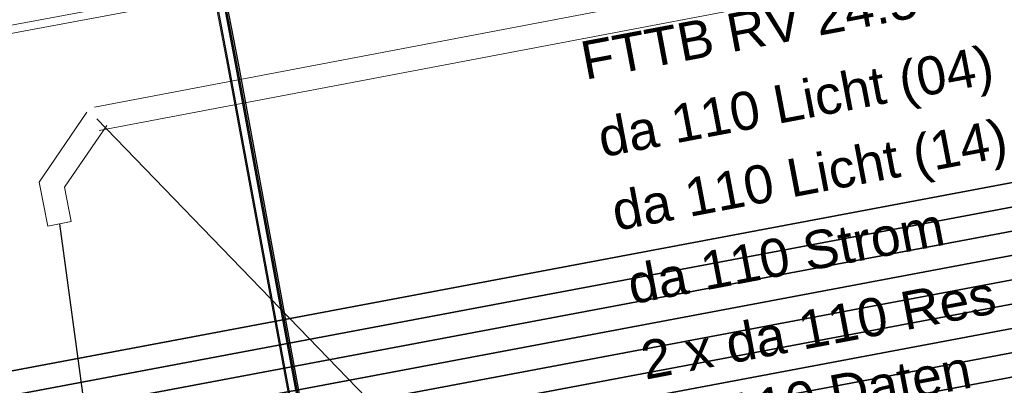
# Model space of a CAD drawing. Header units: metres. Extents: x -502 to 161, y -108 to 174.
# Tile 337 of 656: x -155.5 to -149.32, y -36.46 to -34.17. Entities that reach past the tile are written whole.
import ezdxf

# ---------------------------------------------------------------- set-up
doc = ezdxf.new("R2010")
doc.units = ezdxf.units.M
doc.header["$LTSCALE"] = 0.1
doc.linetypes.add('237', pattern=[93, 75, -18])
for name, color, linetype in [('BRI31-005.05-5p02-Koordinierung Lageplan 4. BA ZOB West 2022-06-15', 7, 'Continuous'), ('BRI31-005.06-5f07-Koordinierung Lageplan 4. BA ZOB Fernbusbahnh', 7, 'Continuous'), ('BRI32-005.02-5f05-Koordinierung Schemaplan 4 BA ZOB Teilbereich', 7, 'Continuous'), ('BRI32-005.03-5f06-Koordinierung Schemaplan 4 BA ZOB Teilbereich 2 Ost - Bahnhofsallee 2023-01-21', 7, 'Continuous')]:
    doc.layers.add(name, color=color, linetype=linetype)
doc.styles.add('Arial', font='arial.ttf')

msp = doc.modelspace()

# ---------------------------------------------------------------- linework, layer by layer
at = {"layer": 'BRI31-005.05-5p02-Koordinierung Lageplan 4. BA ZOB West 2022-06-15', "color": 1, "linetype": 'Continuous', "lineweight": 25, "true_color": 0xff0000, "transparency": 33554687}
for p, q in [((-155.0191, -34.791), (-151.2019, -38.7374)), ((-155.2541, -35.45), (-154.7239, -39.3154))]:
    msp.add_line(p, q, dxfattribs=at)
at = {"layer": 'BRI31-005.05-5p02-Koordinierung Lageplan 4. BA ZOB West 2022-06-15', "color": 35, "linetype": 'Continuous', "lineweight": 13, "true_color": 0x99724c, "transparency": 33554687, "flags": 128}
msp.add_lwpolyline([(-93.6127, -21.7884), (-104.3697, -23.9484), (-121.7017, -27.2444), (-122.6047, -27.4114), (-126.1367, -28.0704), (-137.6187, -30.2484), (-150.2757, -32.6424), (-151.8707, -32.9484), (-154.1167, -33.3754), (-154.2567, -33.5434), (-154.3317, -33.7634), (-154.1997, -34.4534), (-153.5657, -37.8804), (-153.2087, -40.8104), (-153.0367, -41.2454), (-151.5157, -44.7774), (-150.4287, -47.2014), (-149.9687, -47.5874), (-147.5347, -48.6044)], dxfattribs=at)
at = {"layer": 'BRI31-005.05-5p02-Koordinierung Lageplan 4. BA ZOB West 2022-06-15', "color": 7, "linetype": 'Continuous', "lineweight": 13, "transparency": 33554687, "flags": 128}
for points in [[(-96.7047, -23.1184), (-98.6687, -23.4984), (-104.2127, -24.6474), (-104.7917, -24.7554), (-122.4897, -28.0384), (-126.0197, -28.7034), (-137.5027, -30.8734), (-151.2147, -33.4434), (-152.0397, -33.5974), (-156.9547, -34.5134), (-163.5427, -33.6034), (-174.4567, -31.9734), (-178.4767, -31.2244)], [(-96.7147, -23.0684), (-98.6787, -23.4484), (-104.2227, -24.5994), (-104.8007, -24.7064), (-122.4987, -27.9894), (-126.0287, -28.6544), (-137.5117, -30.8244), (-151.2237, -33.3944), (-152.0487, -33.5484), (-156.9557, -34.4624), (-163.5357, -33.5544), (-174.4497, -31.9244), (-178.4697, -31.1754)]]:
    msp.add_lwpolyline(points, dxfattribs=at)
at = {"layer": 'BRI31-005.05-5p02-Koordinierung Lageplan 4. BA ZOB West 2022-06-15', "color": 1, "linetype": 'Continuous', "lineweight": 35, "true_color": 0xff0000, "transparency": 33554687, "flags": 128}
msp.add_lwpolyline([(-137.2574, -26.2978, 0.189316), (-138.1034, -26.0744), (-138.3208, -26.0998), (-138.7548, -26.168), (-139.6988, -26.3424), (-139.6988, -26.3424, -0.012282), (-140.4929, -26.469), (-140.4929, -26.469), (-140.4929, -26.469, 0.035278), (-141.2787, -26.6316), (-141.2787, -26.6316), (-141.2787, -26.6316, 0.259347), (-142.7958, -28.1387), (-142.7958, -28.1387), (-144.4322, -33.8038), (-144.4322, -33.8038, -0.283203), (-145.0916, -34.4036), (-145.0916, -34.4036), (-165.0561, -38.1635)], format="xyb", dxfattribs=at)
at = {"layer": 'BRI31-005.05-5p02-Koordinierung Lageplan 4. BA ZOB West 2022-06-15', "color": 190, "linetype": 'Continuous', "lineweight": 35, "true_color": 0x7f00ff, "transparency": 33554687, "flags": 128}
for points in [[(-139.648, -26.6177), (-139.648, -26.6177, -0.053243), (-140.4472, -26.6788), (-140.4472, -26.6788, 0.076316), (-141.238, -26.776), (-141.238, -26.776, 0.259347), (-142.6517, -28.1803), (-142.6517, -28.1803), (-144.2882, -33.8458), (-144.2882, -33.8458, -0.283081), (-145.0638, -34.5511), (-145.0638, -34.5511), (-165.0294, -38.3111), (-165.0294, -38.3111, -0.197363), (-167.2619, -37.8503), (-167.2619, -37.8503), (-169.8004, -36.1385, -0.055493), (-170.4502, -35.2596), (-170.4502, -35.2596, 0.113399), (-172.0525, -33.5455), (-172.0525, -33.5455), (-173.8355, -32.3432), (-178.5252, -31.4694)], [(-168.2276, -37.5367), (-166.7954, -38.5026), (-166.7954, -38.5026, 0.197363), (-166.0512, -38.6562), (-166.0512, -38.6562), (-145.0361, -34.6985, 0.28308), (-144.1441, -33.8875), (-142.5076, -28.2219, -0.282099), (-141.0406, -26.8833), (-139.648, -26.6177)]]:
    msp.add_lwpolyline(points, format="xyb", dxfattribs=at)
at = {"layer": 'BRI31-005.05-5p02-Koordinierung Lageplan 4. BA ZOB West 2022-06-15', "color": 3, "linetype": 'Continuous', "lineweight": 35, "true_color": 0x00ff00, "transparency": 33554687, "flags": 128}
msp.add_lwpolyline([(-168.3115, -37.6611), (-166.8792, -38.6269, 0.197363), (-166.0234, -38.8036), (-145.0083, -34.8459), (-145.0083, -34.8459, 0.283081), (-144, -33.9291), (-144, -33.9291), (-142.3635, -28.2635, -0.282465), (-141.01, -27.0302), (-139.6207, -26.7652)], format="xyb", dxfattribs=at)
at = {"layer": 'BRI31-005.05-5p02-Koordinierung Lageplan 4. BA ZOB West 2022-06-15', "color": 7, "linetype": 'Continuous', "lineweight": 35, "transparency": 33554687, "flags": 128}
for points in [[(-139.5935, -26.9127, 0.040362), (-140.5428, -27.1687), (-141.1533, -27.3778, 0.244369), (-142.0752, -28.3468), (-143.7117, -34.0123), (-143.7117, -34.0123, -0.28308), (-144.9528, -35.1407), (-144.9528, -35.1407), (-165.9679, -39.0984, -0.228993), (-167.1862, -38.769), (-167.7517, -38.2786), (-167.7517, -38.2786, 0.030266), (-168.3954, -37.7855), (-168.3954, -37.7855)], [(-168.3954, -37.7855), (-166.9631, -38.7513, 0.197363), (-165.9957, -38.951), (-144.9805, -34.9933, 0.283081), (-143.8558, -33.9707), (-142.2193, -28.3052, -0.282465), (-140.9819, -27.1775), (-139.5935, -26.9127)], [(-169.5248, -37.3857), (-167.1308, -39), (-167.1308, -39, 0.197363), (-165.9402, -39.2458), (-165.9402, -39.2458), (-144.925, -35.2881, 0.28308), (-143.5676, -34.054), (-141.9311, -28.3884), (-141.9311, -28.3884, -0.282465), (-140.9257, -27.4722), (-140.9257, -27.4722), (-140.6784, -27.425)]]:
    msp.add_lwpolyline(points, format="xyb", dxfattribs=at)
at = {"layer": 'BRI31-005.05-5p02-Koordinierung Lageplan 4. BA ZOB West 2022-06-15', "color": 3, "linetype": '237', "lineweight": 35, "true_color": 0x00ff00, "transparency": 33554687, "flags": 128}
msp.add_lwpolyline([(-140.6512, -27.5725), (-140.8976, -27.6195), (-140.8976, -27.6195, 0.282465), (-141.787, -28.43), (-141.787, -28.43), (-143.4235, -34.0956), (-143.4235, -34.0956, -0.283081), (-144.8973, -35.4355), (-144.8973, -35.4355), (-165.9124, -39.3932, -0.197363), (-167.2147, -39.1244)], format="xyb", dxfattribs=at)
at = {"layer": 'BRI31-005.05-5p02-Koordinierung Lageplan 4. BA ZOB West 2022-06-15', "color": 7, "linetype": '237', "lineweight": 35, "transparency": 33554687, "flags": 128}
msp.add_lwpolyline([(-140.6239, -27.72), (-140.8695, -27.7669, 0.282465), (-141.6429, -28.4717), (-143.2794, -34.1372), (-143.2794, -34.1372, -0.28308), (-144.8695, -35.5829), (-144.8695, -35.5829), (-165.8846, -39.5406), (-165.8846, -39.5406, -0.197363), (-167.2986, -39.2488), (-167.2986, -39.2488)], format="xyb", dxfattribs=at)
at = {"layer": 'BRI31-005.05-5p02-Koordinierung Lageplan 4. BA ZOB West 2022-06-15', "color": 114, "linetype": 'Continuous', "lineweight": 25, "true_color": 0x00994c, "transparency": 33554687, "flags": 128}
msp.add_lwpolyline([(-147.5077, -48.5404), (-149.9317, -47.5274), (-150.3717, -47.1584), (-151.4517, -44.7494), (-152.9727, -41.2184), (-153.1397, -40.7934), (-153.4967, -37.8694), (-154.1307, -34.4404), (-154.2627, -33.7494), (-154.4377, -33.5644), (-154.7687, -33.4994), (-154.8317, -33.5104), (-157.0407, -33.9304), (-163.2697, -33.0124), (-174.3777, -31.4124), (-178.4117, -30.7734)], dxfattribs=at)
at = {"layer": 'BRI31-005.05-5p02-Koordinierung Lageplan 4. BA ZOB West 2022-06-15', "color": 1, "linetype": 'Continuous', "lineweight": 25, "true_color": 0xff0000, "transparency": 33554687, "flags": 128}
msp.add_lwpolyline([(-178.4147, -30.7934), (-174.3807, -31.4324), (-163.2727, -33.0324), (-157.0397, -33.9514), (-154.8247, -33.5304), (-154.7707, -33.5194), (-154.4477, -33.5824), (-154.2807, -33.7594), (-154.1507, -34.4444), (-153.5167, -37.8734), (-153.1597, -40.7974), (-152.9907, -41.2264), (-151.4697, -44.7574), (-150.3877, -47.1704), (-149.9417, -47.5454), (-147.5157, -48.5584), (-147.0537, -48.7424), (-146.8017, -48.9034), (-146.4007, -48.9914), (-146.0877, -48.9824), (-145.5437, -48.6024), (-144.8637, -48.2134), (-142.8837, -47.8324)], dxfattribs=at)
at = {"layer": 'BRI31-005.05-5p02-Koordinierung Lageplan 4. BA ZOB West 2022-06-15', "color": 1, "linetype": 'Continuous', "lineweight": 18, "true_color": 0xff0000, "transparency": 33554687, "flags": 128}
for points in [[(-155.0051, -34.8647), (-147.7701, -33.4877), (-147.7981, -33.3403), (-155.0331, -34.7173)], [(-155.0811, -34.7487), (-155.3806, -35.1875), (-155.3278, -35.4641)], [(-154.9572, -34.8333), (-155.2216, -35.2205), (-155.2216, -35.2205), (-155.1804, -35.4359), (-155.3278, -35.4641), (-155.3806, -35.1875), (-155.3806, -35.1875), (-155.0811, -34.7487)], [(-154.9572, -34.8333), (-155.2216, -35.2205), (-155.1804, -35.4359)]]:
    msp.add_lwpolyline(points, dxfattribs=at)
at = {"layer": 'BRI31-005.05-5p02-Koordinierung Lageplan 4. BA ZOB West 2022-06-15', "color": 250, "linetype": 'Continuous', "lineweight": 25, "true_color": 0x333333, "transparency": 33554687, "flags": 128}
for points in [[(-147.5307, -48.5954), (-149.9627, -47.5794), (-150.4207, -47.1954), (-151.5067, -44.7734), (-153.0277, -41.2414), (-153.1987, -40.8074), (-153.5557, -37.8794), (-154.1897, -34.4514), (-154.3207, -33.7634), (-154.2477, -33.5484), (-154.1107, -33.3844)], [(-147.5117, -48.5494), (-149.9367, -47.5364), (-150.3797, -47.1644), (-151.4607, -44.7534), (-152.9817, -41.2224), (-153.1497, -40.7954), (-153.5067, -37.8714), (-154.1407, -34.4424), (-154.2717, -33.7544), (-154.4427, -33.5734), (-154.7687, -33.5094)]]:
    msp.add_lwpolyline(points, dxfattribs=at)
at = {"layer": 'BRI31-005.06-5f07-Koordinierung Lageplan 4. BA ZOB Fernbusbahnh', "color": 7, "linetype": 'Continuous', "lineweight": 9, "transparency": 33554687, "flags": 128}
for points in [[(-96.7047, -23.1184), (-98.6687, -23.4984), (-104.2127, -24.6474), (-104.7917, -24.7554), (-122.4897, -28.0384), (-126.0197, -28.7034), (-137.5027, -30.8734), (-151.2147, -33.4434), (-152.0397, -33.5974), (-156.9547, -34.5134), (-163.5427, -33.6034), (-174.4567, -31.9734), (-178.4767, -31.2244)], [(-96.7147, -23.0684), (-98.6787, -23.4484), (-104.2227, -24.5994), (-104.8007, -24.7064), (-122.4987, -27.9894), (-126.0287, -28.6544), (-137.5117, -30.8244), (-151.2237, -33.3944), (-152.0487, -33.5484), (-156.9557, -34.4624), (-163.5357, -33.5544), (-174.4497, -31.9244), (-178.4697, -31.1754)]]:
    msp.add_lwpolyline(points, dxfattribs=at)
at = {"layer": 'BRI31-005.06-5f07-Koordinierung Lageplan 4. BA ZOB Fernbusbahnh', "color": 1, "linetype": 'Continuous', "lineweight": 30, "true_color": 0xff0000, "transparency": 33554687, "flags": 128}
msp.add_lwpolyline([(-137.2574, -26.2978, 0.189316), (-138.1034, -26.0744), (-138.3208, -26.0998), (-138.7548, -26.168), (-139.6988, -26.3424), (-139.6988, -26.3424, -0.012282), (-140.4929, -26.469), (-140.4929, -26.469), (-140.4929, -26.469, 0.035278), (-141.2787, -26.6316), (-141.2787, -26.6316), (-141.2787, -26.6316, 0.259347), (-142.7958, -28.1387), (-142.7958, -28.1387), (-144.4322, -33.8038), (-144.4322, -33.8038, -0.283203), (-145.0916, -34.4036), (-145.0916, -34.4036), (-165.0561, -38.1635)], format="xyb", dxfattribs=at)
at = {"layer": 'BRI31-005.06-5f07-Koordinierung Lageplan 4. BA ZOB Fernbusbahnh', "color": 190, "linetype": 'Continuous', "lineweight": 30, "true_color": 0x7f00ff, "transparency": 33554687, "flags": 128}
msp.add_lwpolyline([(-139.648, -26.6177), (-139.648, -26.6177, -0.053243), (-140.4472, -26.6788), (-140.4472, -26.6788, 0.076316), (-141.238, -26.776), (-141.238, -26.776, 0.259347), (-142.6517, -28.1803), (-142.6517, -28.1803), (-144.2882, -33.8458), (-144.2882, -33.8458, -0.283081), (-145.0638, -34.5511), (-145.0638, -34.5511), (-165.0294, -38.3111), (-165.0294, -38.3111, -0.197363), (-167.2619, -37.8503), (-167.2619, -37.8503), (-169.8004, -36.1385, -0.055493), (-170.4502, -35.2596), (-170.4502, -35.2596, 0.113399), (-172.0525, -33.5455), (-172.0525, -33.5455), (-173.8355, -32.3432), (-178.5252, -31.4694)], format="xyb", dxfattribs=at)
at = {"layer": 'BRI31-005.06-5f07-Koordinierung Lageplan 4. BA ZOB Fernbusbahnh', "color": 114, "linetype": 'Continuous', "lineweight": 20, "true_color": 0x00994c, "transparency": 33554687, "flags": 128}
msp.add_lwpolyline([(-147.5077, -48.5404), (-149.9317, -47.5274), (-150.3717, -47.1584), (-151.4517, -44.7494), (-152.9727, -41.2184), (-153.1397, -40.7934), (-153.4967, -37.8694), (-154.1307, -34.4404), (-154.2627, -33.7494), (-154.4377, -33.5644), (-154.7687, -33.4994), (-154.8317, -33.5104), (-157.0407, -33.9304), (-163.2697, -33.0124), (-174.3777, -31.4124), (-178.4117, -30.7734)], dxfattribs=at)
at = {"layer": 'BRI31-005.06-5f07-Koordinierung Lageplan 4. BA ZOB Fernbusbahnh', "color": 1, "linetype": 'Continuous', "lineweight": 20, "true_color": 0xff0000, "transparency": 33554687, "flags": 128}
msp.add_lwpolyline([(-178.4147, -30.7934), (-174.3807, -31.4324), (-163.2727, -33.0324), (-157.0397, -33.9514), (-154.8247, -33.5304), (-154.7707, -33.5194), (-154.4477, -33.5824), (-154.2807, -33.7594), (-154.1507, -34.4444), (-153.5167, -37.8734), (-153.1597, -40.7974), (-152.9907, -41.2264), (-151.4697, -44.7574), (-150.3877, -47.1704), (-149.9417, -47.5454), (-147.5157, -48.5584), (-147.0537, -48.7424), (-146.8017, -48.9034), (-146.4007, -48.9914), (-146.0877, -48.9824), (-145.5437, -48.6024), (-144.8637, -48.2134), (-142.8837, -47.8324)], dxfattribs=at)
at = {"layer": 'BRI32-005.02-5f05-Koordinierung Schemaplan 4 BA ZOB Teilbereich', "color": 35, "linetype": 'Continuous', "lineweight": 13, "true_color": 0x99724c, "transparency": 33554687, "flags": 128}
msp.add_lwpolyline([(-93.6127, -21.7884), (-104.3697, -23.9484), (-121.7017, -27.2444), (-122.6047, -27.4114), (-126.1367, -28.0704), (-137.6187, -30.2484), (-150.2757, -32.6424), (-151.8707, -32.9484), (-154.1167, -33.3754), (-154.2567, -33.5434), (-154.3317, -33.7634), (-154.1997, -34.4534), (-153.5657, -37.8804), (-153.2087, -40.8104), (-153.0367, -41.2454), (-151.5157, -44.7774), (-150.4287, -47.2014), (-149.9687, -47.5874), (-147.5347, -48.6044)], dxfattribs=at)
at = {"layer": 'BRI32-005.02-5f05-Koordinierung Schemaplan 4 BA ZOB Teilbereich', "color": 7, "linetype": 'Continuous', "lineweight": 13, "transparency": 33554687, "flags": 128}
for points in [[(-96.7047, -23.1184), (-98.6687, -23.4984), (-104.2127, -24.6474), (-104.7917, -24.7554), (-122.4897, -28.0384), (-126.0197, -28.7034), (-137.5027, -30.8734), (-151.2147, -33.4434), (-152.0397, -33.5974), (-156.9547, -34.5134), (-163.5427, -33.6034), (-174.4567, -31.9734), (-178.4767, -31.2244)], [(-96.7147, -23.0684), (-98.6787, -23.4484), (-104.2227, -24.5994), (-104.8007, -24.7064), (-122.4987, -27.9894), (-126.0287, -28.6544), (-137.5117, -30.8244), (-151.2237, -33.3944), (-152.0487, -33.5484), (-156.9557, -34.4624), (-163.5357, -33.5544), (-174.4497, -31.9244), (-178.4697, -31.1754)]]:
    msp.add_lwpolyline(points, dxfattribs=at)
at = {"layer": 'BRI32-005.03-5f06-Koordinierung Schemaplan 4 BA ZOB Teilbereich 2 Ost - Bahnhofsallee 2023-01-21', "color": 35, "linetype": 'Continuous', "lineweight": 9, "true_color": 0x99724c, "transparency": 33554687, "flags": 128}
msp.add_lwpolyline([(-93.6127, -21.7884), (-104.3697, -23.9484), (-121.7017, -27.2444), (-122.6047, -27.4114), (-126.1367, -28.0704), (-137.6187, -30.2484), (-150.2757, -32.6424), (-151.8707, -32.9484), (-154.1167, -33.3754), (-154.2567, -33.5434), (-154.3317, -33.7634), (-154.1997, -34.4534), (-153.5657, -37.8804), (-153.2087, -40.8104), (-153.0367, -41.2454), (-151.5157, -44.7774), (-150.4287, -47.2014), (-149.9687, -47.5874), (-147.5347, -48.6044)], dxfattribs=at)
at = {"layer": 'BRI32-005.03-5f06-Koordinierung Schemaplan 4 BA ZOB Teilbereich 2 Ost - Bahnhofsallee 2023-01-21', "color": 7, "linetype": 'Continuous', "lineweight": 9, "transparency": 33554687, "flags": 128}
for points in [[(-96.7047, -23.1184), (-98.6687, -23.4984), (-104.2127, -24.6474), (-104.7917, -24.7554), (-122.4897, -28.0384), (-126.0197, -28.7034), (-137.5027, -30.8734), (-151.2147, -33.4434), (-152.0397, -33.5974), (-156.9547, -34.5134), (-163.5427, -33.6034), (-174.4567, -31.9734), (-178.4767, -31.2244)], [(-96.7147, -23.0684), (-98.6787, -23.4484), (-104.2227, -24.5994), (-104.8007, -24.7064), (-122.4987, -27.9894), (-126.0287, -28.6544), (-137.5117, -30.8244), (-151.2237, -33.3944), (-152.0487, -33.5484), (-156.9557, -34.4624), (-163.5357, -33.5544), (-174.4497, -31.9244), (-178.4697, -31.1754)]]:
    msp.add_lwpolyline(points, dxfattribs=at)
at = {"layer": 'BRI32-005.03-5f06-Koordinierung Schemaplan 4 BA ZOB Teilbereich 2 Ost - Bahnhofsallee 2023-01-21', "color": 1, "linetype": 'Continuous', "lineweight": 30, "true_color": 0xff0000, "transparency": 33554687, "flags": 128}
msp.add_lwpolyline([(-137.2574, -26.2978, 0.189316), (-138.1034, -26.0744), (-138.3208, -26.0998), (-138.7548, -26.168), (-139.6988, -26.3424), (-139.6988, -26.3424, -0.012282), (-140.4929, -26.469), (-140.4929, -26.469), (-140.4929, -26.469, 0.035278), (-141.2787, -26.6316), (-141.2787, -26.6316), (-141.2787, -26.6316, 0.259347), (-142.7958, -28.1387), (-142.7958, -28.1387), (-144.4322, -33.8038), (-144.4322, -33.8038, -0.283203), (-145.0916, -34.4036), (-145.0916, -34.4036), (-165.0561, -38.1635)], format="xyb", dxfattribs=at)

# ---------------------------------------------------------------- texts
at = {"layer": 'BRI31-005.05-5p02-Koordinierung Lageplan 4. BA ZOB West 2022-06-15', "color": 1, "true_color": 0xff0000, "transparency": 33554687, "insert": (-151.9974, -34.3099), "char_height": 0.24, "attachment_point": 1, "rotation": 10.69074, "line_spacing_factor": 0.25, "style": 'Arial'}
msp.add_mtext('FTTB RV 24.5', dxfattribs=at)
at = {"layer": 'BRI31-005.05-5p02-Koordinierung Lageplan 4. BA ZOB West 2022-06-15', "color": 190, "true_color": 0x7f00ff, "transparency": 33554687, "char_height": 0.24, "attachment_point": 1, "rotation": 10.7739, "line_spacing_factor": 0.25, "style": 'Arial'}
for s, insert in [('da 110 Licht (04)', (-151.8901, -34.7965)), ('da 110 Licht (14)', (-151.8034, -35.2586))]:
    msp.add_mtext(s, dxfattribs=dict(at, insert=insert))
at = {"layer": 'BRI31-005.05-5p02-Koordinierung Lageplan 4. BA ZOB West 2022-06-15', "color": 7, "transparency": 33554687, "char_height": 0.24, "attachment_point": 1, "rotation": 10.7739, "line_spacing_factor": 0.25, "style": 'Arial'}
for s, insert in [('da 110 Strom', (-151.7039, -35.7199)), ('2 x da 110 Res', (-151.62, -36.1936)), ('da 110 Daten', (-151.5355, -36.6162))]:
    msp.add_mtext(s, dxfattribs=dict(at, insert=insert))

doc.saveas('drawing.dxf')
